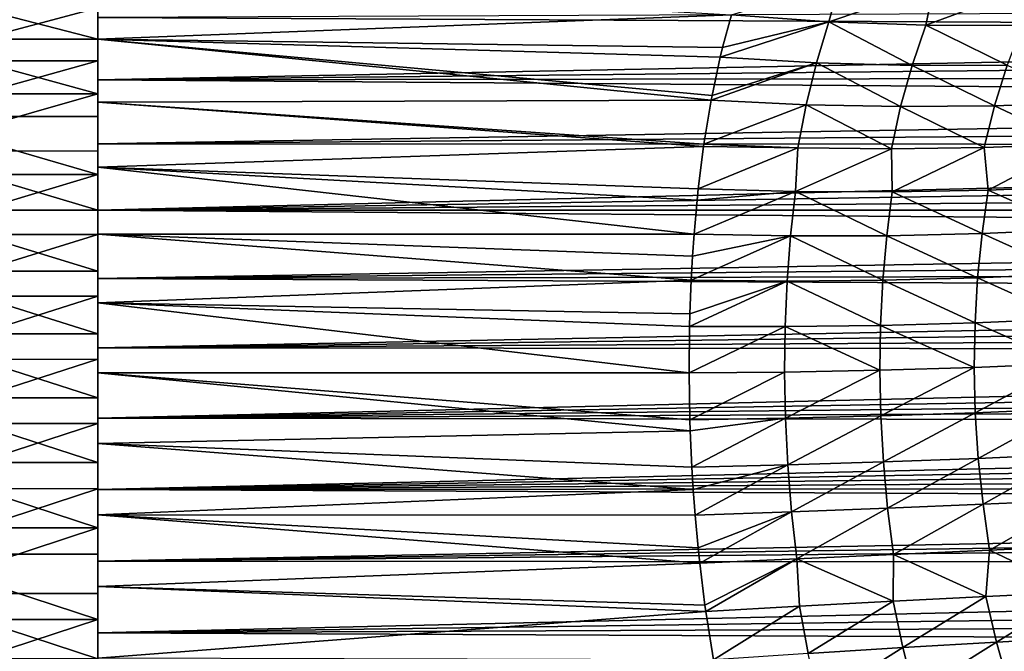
# Model space of a CAD drawing. Header units: metres. Extents: x -46 to 104, y -30 to 30.
# Tile 581 of 656: x 63.56 to 67.32, y -0.3 to 2.11. Entities that reach past the tile are written whole.
import ezdxf

# ---------------------------------------------------------------- set-up
doc = ezdxf.new("R2010")
doc.units = ezdxf.units.M
doc.layers.add('solid_26_000_502_XXX', color=7, linetype='CONTINUOUS')

msp = doc.modelspace()

# ---------------------------------------------------------------- linework, layer by layer
at = {"layer": 'solid_26_000_502_XXX'}
for points in [[(66.275246, 2.129823, 294.614166), (63.859383, 2.036942, 294.557495), (63.859383, 2.267051, 294.704468)], [(63.859383, 2.037167, 295.153961), (63.859383, 2.267051, 294.704468), (63.859383, 2.036942, 294.557495)], [(63.859383, 2.037167, 295.153961), (63.859383, 2.234771, 295.306335), (63.859383, 2.267051, 294.704468)], [(66.646225, 2.103674, 294.584045), (66.275246, 2.129823, 294.614166), (66.687523, 2.256471, 294.683655)], [(66.646225, 2.103674, 294.584045), (66.687523, 2.256471, 294.683655), (67.046806, 2.239432, 294.631744)], [(63.859383, 2.037167, 295.153961), (63.099998, 2.037006, 295.153839), (63.099998, 2.234858, 295.306427)], [(63.859383, 2.037167, 295.153961), (63.099998, 2.234858, 295.306427), (63.859383, 2.234771, 295.306335)], [(67.015961, 2.090458, 294.53476), (66.646225, 2.103674, 294.584045), (67.046806, 2.239432, 294.631744)], [(67.015961, 2.090458, 294.53476), (67.046806, 2.239432, 294.631744), (67.403435, 2.234865, 294.561981)], [(67.38282, 2.089513, 294.466034), (67.015961, 2.090458, 294.53476), (67.403435, 2.234865, 294.561981)], [(63.859383, 2.157013, 300.756317), (63.099998, 2.156976, 300.756348), (63.099998, 1.954845, 300.903198)], [(63.859383, 2.157013, 300.756317), (63.099998, 1.954845, 300.903198), (63.859383, 1.954684, 300.90332)], [(73.446732, 2.070574, 301.422394), (73.332649, 2.158778, 301.367432), (63.859383, 2.119608, 301.392242)], [(63.859383, 2.157013, 300.756317), (63.859383, 1.88301, 301.529053), (63.859383, 2.119608, 301.392242)], [(63.859383, 2.157013, 300.756317), (63.859383, 1.954684, 300.90332), (63.859383, 1.88301, 301.529053)], [(66.275246, 2.129823, 294.614166), (66.241455, 2.005916, 294.539307), (63.859383, 2.036942, 294.557495)], [(73.446732, 2.070574, 301.422394), (63.859383, 2.119608, 301.392242), (63.859383, 1.88301, 301.529053)], [(66.646225, 2.103674, 294.584045), (66.232452, 1.968935, 294.518158), (66.241455, 2.005916, 294.539307)], [(66.598549, 1.947497, 294.493103), (66.232452, 1.968935, 294.518158), (66.646225, 2.103674, 294.584045)], [(66.646225, 2.103674, 294.584045), (66.241455, 2.005916, 294.539307), (66.275246, 2.129823, 294.614166)], [(66.963402, 1.937648, 294.448853), (66.598549, 1.947497, 294.493103), (66.646225, 2.103674, 294.584045)], [(66.963402, 1.937648, 294.448853), (66.646225, 2.103674, 294.584045), (67.015961, 2.090458, 294.53476)], [(73.557281, 1.982474, 301.474152), (73.446732, 2.070574, 301.422394), (63.859383, 1.88301, 301.529053)], [(67.325508, 1.938821, 294.385162), (66.963402, 1.937648, 294.448853), (67.015961, 2.090458, 294.53476)], [(67.325508, 1.938821, 294.385162), (67.015961, 2.090458, 294.53476), (67.38282, 2.089513, 294.466034)], [(63.859383, 1.828753, 295.015778), (63.099998, 2.037006, 295.153839), (63.859383, 2.037167, 295.153961)], [(63.859383, 1.828753, 295.015778), (63.099998, 1.828773, 295.015778), (63.099998, 2.037006, 295.153839)], [(63.859383, 1.828753, 295.015778), (63.859383, 2.037167, 295.153961), (63.859383, 2.036942, 294.557495)], [(66.19767, 1.804354, 294.430084), (63.859383, 1.797072, 294.426422), (63.859383, 2.036942, 294.557495)], [(63.859383, 1.828753, 295.015778), (63.859383, 2.036942, 294.557495), (63.859383, 1.797072, 294.426422)], [(66.20121, 1.823061, 294.439606), (66.19767, 1.804354, 294.430084), (63.859383, 2.036942, 294.557495)], [(66.232452, 1.968935, 294.518158), (66.20121, 1.823061, 294.439606), (63.859383, 2.036942, 294.557495)], [(66.241455, 2.005916, 294.539307), (66.232452, 1.968935, 294.518158), (63.859383, 2.036942, 294.557495)], [(63.859383, 1.954684, 300.90332), (63.099998, 1.954845, 300.903198), (63.099998, 1.742752, 301.035248)], [(63.859383, 1.954684, 300.90332), (63.099998, 1.742752, 301.035248), (63.859383, 1.742823, 301.035217)], [(73.663948, 1.894782, 301.522766), (73.557281, 1.982474, 301.474152), (63.859383, 1.88301, 301.529053)], [(63.859383, 1.954684, 300.90332), (63.859383, 1.637915, 301.649292), (63.859383, 1.88301, 301.529053)], [(63.859383, 1.954684, 300.90332), (63.859383, 1.742823, 301.035217), (63.859383, 1.637915, 301.649292)], [(66.598549, 1.947497, 294.493103), (66.20121, 1.823061, 294.439606), (66.232452, 1.968935, 294.518158)], [(66.598549, 1.947497, 294.493103), (66.19767, 1.804354, 294.430084), (66.20121, 1.823061, 294.439606)], [(66.559418, 1.787379, 294.409241), (66.19767, 1.804354, 294.430084), (66.598549, 1.947497, 294.493103)], [(66.919899, 1.78054, 294.368988), (66.559418, 1.787379, 294.409241), (66.598549, 1.947497, 294.493103)], [(66.919899, 1.78054, 294.368988), (66.598549, 1.947497, 294.493103), (66.963402, 1.937648, 294.448853)], [(67.277733, 1.783545, 294.309387), (66.919899, 1.78054, 294.368988), (66.963402, 1.937648, 294.448853)], [(67.277733, 1.783545, 294.309387), (66.963402, 1.937648, 294.448853), (67.325508, 1.938821, 294.385162)], [(67.631622, 1.796385, 294.230591), (67.277733, 1.783545, 294.309387), (67.325508, 1.938821, 294.385162)], [(73.767006, 1.807478, 301.568329), (73.663948, 1.894782, 301.522766), (63.859383, 1.88301, 301.529053)], [(73.767006, 1.807478, 301.568329), (63.859383, 1.88301, 301.529053), (63.859383, 1.637915, 301.649292)], [(63.859383, 1.828753, 295.015778), (63.099998, 1.611222, 294.892914), (63.099998, 1.828773, 295.015778)], [(63.859383, 1.611048, 294.892822), (63.099998, 1.611222, 294.892914), (63.859383, 1.828753, 295.015778)], [(63.859383, 1.611048, 294.892822), (63.859383, 1.828753, 295.015778), (63.859383, 1.797072, 294.426422)], [(73.866089, 1.7209, 301.610901), (73.767006, 1.807478, 301.568329), (63.859383, 1.637915, 301.649292)], [(66.19767, 1.804354, 294.430084), (66.169975, 1.636789, 294.35022), (63.859383, 1.797072, 294.426422)], [(66.559418, 1.787379, 294.409241), (66.169975, 1.636789, 294.35022), (66.19767, 1.804354, 294.430084)], [(66.168831, 1.628842, 294.346649), (63.859383, 1.549124, 294.312164), (63.859383, 1.797072, 294.426422)], [(63.859383, 1.611048, 294.892822), (63.859383, 1.797072, 294.426422), (63.859383, 1.549124, 294.312164)], [(66.169975, 1.636789, 294.35022), (66.168831, 1.628842, 294.346649), (63.859383, 1.797072, 294.426422)], [(66.527817, 1.623756, 294.332642), (66.169975, 1.636789, 294.35022), (66.559418, 1.787379, 294.409241)], [(66.884392, 1.61958, 294.295624), (66.527817, 1.623756, 294.332642), (66.559418, 1.787379, 294.409241)], [(66.884392, 1.61958, 294.295624), (66.559418, 1.787379, 294.409241), (66.919899, 1.78054, 294.368988)], [(67.238411, 1.624134, 294.239227), (66.884392, 1.61958, 294.295624), (66.919899, 1.78054, 294.368988)], [(67.238411, 1.624134, 294.239227), (66.919899, 1.78054, 294.368988), (67.277733, 1.783545, 294.309387)], [(67.588623, 1.637402, 294.163666), (67.238411, 1.624134, 294.239227), (67.277733, 1.783545, 294.309387)], [(67.588623, 1.637402, 294.163666), (67.277733, 1.783545, 294.309387), (67.631622, 1.796385, 294.230591)], [(63.859383, 1.742823, 301.035217), (63.099998, 1.742752, 301.035248), (63.859383, 1.521912, 301.151794)], [(63.859383, 1.521912, 301.151794), (63.099998, 1.742752, 301.035248), (63.099998, 1.521779, 301.151855)], [(63.859383, 1.742823, 301.035217), (63.859383, 1.521912, 301.151794), (63.859383, 1.637915, 301.649292)], [(73.960945, 1.635307, 301.650452), (73.866089, 1.7209, 301.610901), (63.859383, 1.637915, 301.649292)], [(73.960945, 1.635307, 301.650452), (63.859383, 1.637915, 301.649292), (63.859383, 1.385119, 301.752533)], [(63.859383, 1.521912, 301.151794), (63.859383, 1.385119, 301.752533), (63.859383, 1.637915, 301.649292)], [(74.051735, 1.550717, 301.687164), (73.960945, 1.635307, 301.650452), (63.859383, 1.385119, 301.752533)], [(66.168831, 1.628842, 294.346649), (66.148575, 1.466995, 294.278717), (63.859383, 1.549124, 294.312164)], [(66.527817, 1.623756, 294.332642), (66.148575, 1.466995, 294.278717), (66.168831, 1.628842, 294.346649)], [(66.518921, 1.456781, 294.26239), (66.148575, 1.466995, 294.278717), (66.527817, 1.623756, 294.332642)], [(66.527817, 1.623756, 294.332642), (66.168831, 1.628842, 294.346649), (66.169975, 1.636789, 294.35022)], [(66.518921, 1.456781, 294.26239), (66.527817, 1.623756, 294.332642), (66.884392, 1.61958, 294.295624)], [(66.887909, 1.455423, 294.224945), (66.518921, 1.456781, 294.26239), (66.884392, 1.61958, 294.295624)], [(66.887909, 1.455423, 294.224945), (66.884392, 1.61958, 294.295624), (67.238411, 1.624134, 294.239227)], [(67.254066, 1.462441, 294.166382), (66.887909, 1.455423, 294.224945), (67.238411, 1.624134, 294.239227)], [(67.254066, 1.462441, 294.166382), (67.238411, 1.624134, 294.239227), (67.588623, 1.637402, 294.163666)], [(67.616005, 1.477808, 294.086914), (67.254066, 1.462441, 294.166382), (67.588623, 1.637402, 294.163666)], [(63.859383, 1.385607, 294.78595), (63.099998, 1.38546, 294.785889), (63.099998, 1.611222, 294.892914)], [(63.859383, 1.385607, 294.78595), (63.099998, 1.611222, 294.892914), (63.859383, 1.611048, 294.892822)], [(63.859383, 1.385607, 294.78595), (63.859383, 1.611048, 294.892822), (63.859383, 1.549124, 294.312164)], [(74.13842, 1.467294, 301.721161), (74.051735, 1.550717, 301.687164), (63.859383, 1.385119, 301.752533)], [(66.132645, 1.294351, 294.21521), (63.859383, 1.293938, 294.215057), (63.859383, 1.549124, 294.312164)], [(63.859383, 1.385607, 294.78595), (63.859383, 1.549124, 294.312164), (63.859383, 1.293938, 294.215057)], [(66.144096, 1.424104, 294.262085), (66.132645, 1.294351, 294.21521), (63.859383, 1.549124, 294.312164)], [(66.148575, 1.466995, 294.278717), (66.144096, 1.424104, 294.262085), (63.859383, 1.549124, 294.312164)], [(63.859383, 1.521912, 301.151794), (63.099998, 1.521779, 301.151855), (63.099998, 1.293051, 301.25238)], [(63.859383, 1.521912, 301.151794), (63.099998, 1.293051, 301.25238), (63.859383, 1.292929, 301.252441)], [(63.859383, 1.521912, 301.151794), (63.859383, 1.292929, 301.252441), (63.859383, 1.385119, 301.752533)], [(74.220955, 1.385199, 301.752502), (74.13842, 1.467294, 301.721161), (63.859383, 1.385119, 301.752533)], [(66.518921, 1.456781, 294.26239), (66.144096, 1.424104, 294.262085), (66.148575, 1.466995, 294.278717)], [(67.589775, 1.311619, 294.031189), (67.254066, 1.462441, 294.166382), (67.616005, 1.477808, 294.086914)], [(66.518921, 1.456781, 294.26239), (66.132645, 1.294351, 294.21521), (66.144096, 1.424104, 294.262085)], [(66.500343, 1.287436, 294.200928), (66.132645, 1.294351, 294.21521), (66.518921, 1.456781, 294.26239)], [(66.866707, 1.28823, 294.165466), (66.500343, 1.287436, 294.200928), (66.518921, 1.456781, 294.26239)], [(66.866707, 1.28823, 294.165466), (66.518921, 1.456781, 294.26239), (66.887909, 1.455423, 294.224945)], [(67.230301, 1.296301, 294.108795), (66.866707, 1.28823, 294.165466), (66.887909, 1.455423, 294.224945)], [(67.230301, 1.296301, 294.108795), (66.887909, 1.455423, 294.224945), (67.254066, 1.462441, 294.166382)], [(67.589775, 1.311619, 294.031189), (67.230301, 1.296301, 294.108795), (67.254066, 1.462441, 294.166382)], [(63.859383, 1.152724, 294.695282), (63.099998, 1.38546, 294.785889), (63.859383, 1.385607, 294.78595)], [(63.859383, 1.152724, 294.695282), (63.099998, 1.152638, 294.695251), (63.099998, 1.38546, 294.785889)], [(63.859383, 1.152724, 294.695282), (63.859383, 1.385607, 294.78595), (63.859383, 1.293938, 294.215057)], [(74.299309, 1.304505, 301.781311), (74.220955, 1.385199, 301.752502), (63.859383, 1.385119, 301.752533)], [(74.299309, 1.304505, 301.781311), (63.859383, 1.385119, 301.752533), (63.859383, 1.125611, 301.838348)], [(63.859383, 1.292929, 301.252441), (63.859383, 1.125611, 301.838348), (63.859383, 1.385119, 301.752533)], [(63.859383, 1.292929, 301.252441), (63.099998, 1.293051, 301.25238), (63.099998, 1.057734, 301.336334)], [(63.859383, 1.292929, 301.252441), (63.099998, 1.057734, 301.336334), (63.859383, 1.057626, 301.336365)], [(74.373711, 1.22523, 301.807739), (74.299309, 1.304505, 301.781311), (63.859383, 1.125611, 301.838348)], [(66.132645, 1.294351, 294.21521), (66.12677, 1.210444, 294.187531), (63.859383, 1.293938, 294.215057)], [(66.121696, 1.119368, 294.159821), (63.859383, 1.032408, 294.135529), (63.859383, 1.293938, 294.215057)], [(63.859383, 1.152724, 294.695282), (63.859383, 1.293938, 294.215057), (63.859383, 1.032408, 294.135529)], [(66.12677, 1.210444, 294.187531), (66.121696, 1.119368, 294.159821), (63.859383, 1.293938, 294.215057)], [(63.859383, 1.292929, 301.252441), (63.859383, 1.057626, 301.336365), (63.859383, 1.125611, 301.838348)], [(66.500343, 1.287436, 294.200928), (66.121696, 1.119368, 294.159821), (66.12677, 1.210444, 294.187531)], [(66.487404, 1.115708, 294.147125), (66.121696, 1.119368, 294.159821), (66.500343, 1.287436, 294.200928)], [(66.500343, 1.287436, 294.200928), (66.12677, 1.210444, 294.187531), (66.132645, 1.294351, 294.21521)], [(66.851761, 1.11849, 294.113129), (66.487404, 1.115708, 294.147125), (66.500343, 1.287436, 294.200928)], [(66.851761, 1.11849, 294.113129), (66.500343, 1.287436, 294.200928), (66.866707, 1.28823, 294.165466)], [(67.213394, 1.127487, 294.057861), (66.851761, 1.11849, 294.113129), (66.866707, 1.28823, 294.165466)], [(67.213394, 1.127487, 294.057861), (66.866707, 1.28823, 294.165466), (67.230301, 1.296301, 294.108795)], [(67.570976, 1.142666, 293.981537), (67.213394, 1.127487, 294.057861), (67.230301, 1.296301, 294.108795)], [(67.570976, 1.142666, 293.981537), (67.230301, 1.296301, 294.108795), (67.589775, 1.311619, 294.031189)], [(74.444267, 1.147423, 301.831909), (74.373711, 1.22523, 301.807739), (63.859383, 1.125611, 301.838348)], [(63.859383, 0.913772, 294.621399), (63.099998, 1.152638, 294.695251), (63.859383, 1.152724, 294.695282)], [(63.859383, 0.913772, 294.621399), (63.099998, 0.913942, 294.621429), (63.099998, 1.152638, 294.695251)], [(63.859383, 0.913772, 294.621399), (63.859383, 1.152724, 294.695282), (63.859383, 1.032408, 294.135529)], [(74.510849, 1.071203, 301.853912), (74.444267, 1.147423, 301.831909), (63.859383, 1.125611, 301.838348)], [(67.203308, 0.956548, 294.013702), (66.851761, 1.11849, 294.113129), (67.213394, 1.127487, 294.057861)], [(67.559669, 0.971587, 293.938171), (67.203308, 0.956548, 294.013702), (67.213394, 1.127487, 294.057861)], [(67.559669, 0.971587, 293.938171), (67.213394, 1.127487, 294.057861), (67.570976, 1.142666, 293.981537)], [(74.510849, 1.071203, 301.853912), (63.859383, 1.125611, 301.838348), (63.859383, 0.861176, 301.906189)], [(63.859383, 1.057626, 301.336365), (63.859383, 0.861176, 301.906189), (63.859383, 1.125611, 301.838348)], [(66.121696, 1.119368, 294.159821), (66.116684, 0.990327, 294.124542), (63.859383, 1.032408, 294.135529)], [(66.487404, 1.115708, 294.147125), (66.115448, 0.942479, 294.11261), (66.116684, 0.990327, 294.124542)], [(66.479858, 0.941929, 294.101074), (66.115448, 0.942479, 294.11261), (66.487404, 1.115708, 294.147125)], [(66.487404, 1.115708, 294.147125), (66.116684, 0.990327, 294.124542), (66.121696, 1.119368, 294.159821)], [(66.842926, 0.946649, 294.068085), (66.479858, 0.941929, 294.101074), (66.487404, 1.115708, 294.147125)], [(66.842926, 0.946649, 294.068085), (66.487404, 1.115708, 294.147125), (66.851761, 1.11849, 294.113129)], [(67.203308, 0.956548, 294.013702), (66.842926, 0.946649, 294.068085), (66.851761, 1.11849, 294.113129)], [(63.859383, 1.057626, 301.336365), (63.099998, 1.057734, 301.336334), (63.099998, 0.817026, 301.40329)], [(63.859383, 1.057626, 301.336365), (63.099998, 0.817026, 301.40329), (63.859383, 0.817219, 301.403259)], [(74.573769, 0.996492, 301.873901), (74.510849, 1.071203, 301.853912), (63.859383, 0.861176, 301.906189)], [(63.859383, 1.057626, 301.336365), (63.859383, 0.817219, 301.403259), (63.859383, 0.861176, 301.906189)], [(66.113739, 0.766388, 294.074097), (63.859383, 0.766388, 294.074097), (63.859383, 1.032408, 294.135529)], [(63.859383, 0.913772, 294.621399), (63.859383, 1.032408, 294.135529), (63.859383, 0.766388, 294.074097)], [(66.115448, 0.942479, 294.11261), (66.113739, 0.766388, 294.074097), (63.859383, 1.032408, 294.135529)], [(66.116684, 0.990327, 294.124542), (66.115448, 0.942479, 294.11261), (63.859383, 1.032408, 294.135529)], [(74.633286, 0.923243, 301.891998), (74.573769, 0.996492, 301.873901), (63.859383, 0.861176, 301.906189)], [(66.479858, 0.941929, 294.101074), (66.113739, 0.766388, 294.074097), (66.115448, 0.942479, 294.11261)], [(66.479858, 0.941929, 294.101074), (66.477608, 0.768903, 294.063354), (66.113739, 0.766388, 294.074097)], [(66.479858, 0.941929, 294.101074), (66.840141, 0.77561, 294.030945), (66.477608, 0.768903, 294.063354)], [(66.842926, 0.946649, 294.068085), (66.840141, 0.77561, 294.030945), (66.479858, 0.941929, 294.101074)], [(66.842926, 0.946649, 294.068085), (67.199997, 0.786484, 293.97702), (66.840141, 0.77561, 294.030945)], [(67.203308, 0.956548, 294.013702), (67.199997, 0.786484, 293.97702), (66.842926, 0.946649, 294.068085)], [(67.203308, 0.956548, 294.013702), (67.555855, 0.801485, 293.901764), (67.199997, 0.786484, 293.97702)], [(67.559669, 0.971587, 293.938171), (67.555855, 0.801485, 293.901764), (67.203308, 0.956548, 294.013702)], [(63.859383, 0.67059, 294.56485), (63.099998, 0.67059, 294.56485), (63.099998, 0.913942, 294.621429)], [(63.859383, 0.67059, 294.56485), (63.099998, 0.913942, 294.621429), (63.859383, 0.913772, 294.621399)], [(74.689186, 0.851602, 301.908295), (74.633286, 0.923243, 301.891998), (63.859383, 0.861176, 301.906189)], [(63.859383, 0.67059, 294.56485), (63.859383, 0.913772, 294.621399), (63.859383, 0.766388, 294.074097)], [(74.689186, 0.851602, 301.908295), (63.859383, 0.861176, 301.906189), (63.859383, 0.592682, 301.955841)], [(63.859383, 0.817219, 301.403259), (63.859383, 0.592682, 301.955841), (63.859383, 0.861176, 301.906189)], [(74.741814, 0.781446, 301.922913), (74.689186, 0.851602, 301.908295), (63.859383, 0.592682, 301.955841)], [(63.859383, 0.817219, 301.403259), (63.099998, 0.817026, 301.40329), (63.099998, 0.572156, 301.452911)], [(63.859383, 0.817219, 301.403259), (63.099998, 0.572156, 301.452911), (63.859383, 0.572133, 301.452911)], [(63.859383, 0.817219, 301.403259), (63.859383, 0.572133, 301.452911), (63.859383, 0.592682, 301.955841)], [(67.204369, 0.613838, 293.946747), (67.199997, 0.786484, 293.97702), (67.555855, 0.801485, 293.901764)], [(67.560692, 0.629036, 293.871216), (67.204369, 0.613838, 293.946747), (67.555855, 0.801485, 293.901764)], [(74.791473, 0.71266, 301.936005), (74.741814, 0.781446, 301.922913), (63.859383, 0.592682, 301.955841)], [(66.116638, 0.587047, 294.043304), (63.859383, 0.766388, 294.074097), (66.113739, 0.766388, 294.074097)], [(66.117989, 0.544934, 294.037292), (63.859383, 0.496798, 294.030975), (63.859383, 0.766388, 294.074097)], [(63.859383, 0.67059, 294.56485), (63.859383, 0.766388, 294.074097), (63.859383, 0.496798, 294.030975)], [(66.116638, 0.587047, 294.043304), (66.117989, 0.544934, 294.037292), (63.859383, 0.766388, 294.074097)], [(66.477608, 0.768903, 294.063354), (66.116638, 0.587047, 294.043304), (66.113739, 0.766388, 294.074097)], [(66.481003, 0.592809, 294.032959), (66.116638, 0.587047, 294.043304), (66.477608, 0.768903, 294.063354)], [(66.481003, 0.592809, 294.032959), (66.477608, 0.768903, 294.063354), (66.840141, 0.77561, 294.030945)], [(66.844025, 0.601747, 294.000732), (66.481003, 0.592809, 294.032959), (66.840141, 0.77561, 294.030945)], [(66.844025, 0.601747, 294.000732), (66.840141, 0.77561, 294.030945), (67.199997, 0.786484, 293.97702)], [(67.204369, 0.613838, 293.946747), (66.844025, 0.601747, 294.000732), (67.199997, 0.786484, 293.97702)], [(74.837959, 0.645397, 301.947601), (74.791473, 0.71266, 301.936005), (63.859383, 0.592682, 301.955841)], [(63.859383, 0.423994, 294.525787), (63.099998, 0.42382, 294.525757), (63.099998, 0.67059, 294.56485)], [(63.859383, 0.423994, 294.525787), (63.099998, 0.67059, 294.56485), (63.859383, 0.67059, 294.56485)], [(63.859383, 0.423994, 294.525787), (63.859383, 0.67059, 294.56485), (63.859383, 0.496798, 294.030975)], [(74.881554, 0.579522, 301.957794), (74.837959, 0.645397, 301.947601), (63.859383, 0.592682, 301.955841)], [(66.489853, 0.415137, 294.010376), (66.481003, 0.592809, 294.032959), (66.844025, 0.601747, 294.000732)], [(66.854118, 0.426357, 293.977905), (66.489853, 0.415137, 294.010376), (66.844025, 0.601747, 294.000732)], [(66.854118, 0.426357, 293.977905), (66.844025, 0.601747, 294.000732), (67.204369, 0.613838, 293.946747)], [(67.215675, 0.43972, 293.923401), (66.854118, 0.426357, 293.977905), (67.204369, 0.613838, 293.946747)], [(67.215675, 0.43972, 293.923401), (67.204369, 0.613838, 293.946747), (67.560692, 0.629036, 293.871216)], [(67.573166, 0.455176, 293.847046), (67.215675, 0.43972, 293.923401), (67.560692, 0.629036, 293.871216)], [(63.859383, 0.572133, 301.452911), (63.099998, 0.572156, 301.452911), (63.099998, 0.32437, 301.484924)], [(63.859383, 0.572133, 301.452911), (63.099998, 0.32437, 301.484924), (63.859383, 0.324175, 301.484955)], [(74.881554, 0.579522, 301.957794), (63.859383, 0.592682, 301.955841), (63.859383, 0.321124, 301.987091)], [(63.859383, 0.572133, 301.452911), (63.859383, 0.321124, 301.987091), (63.859383, 0.592682, 301.955841)], [(74.922592, 0.514884, 301.966736), (74.881554, 0.579522, 301.957794), (63.859383, 0.321124, 301.987091)], [(63.859383, 0.572133, 301.452911), (63.859383, 0.324175, 301.484955), (63.859383, 0.321124, 301.987091)], [(66.481003, 0.592809, 294.032959), (66.117989, 0.544934, 294.037292), (66.116638, 0.587047, 294.043304)], [(66.481003, 0.592809, 294.032959), (66.124229, 0.405965, 294.02066), (66.117989, 0.544934, 294.037292)], [(66.489853, 0.415137, 294.010376), (66.124229, 0.405965, 294.02066), (66.481003, 0.592809, 294.032959)], [(66.117989, 0.544934, 294.037292), (66.124229, 0.405965, 294.02066), (63.859383, 0.496798, 294.030975)], [(74.960884, 0.451625, 301.974426), (74.922592, 0.514884, 301.966736), (63.859383, 0.321124, 301.987091)], [(66.129364, 0.321505, 294.012939), (63.859383, 0.224555, 294.006317), (63.859383, 0.496798, 294.030975)], [(63.859383, 0.174799, 294.504364), (63.859383, 0.496798, 294.030975), (63.859383, 0.224555, 294.006317)], [(66.124229, 0.405965, 294.02066), (66.129364, 0.321505, 294.012939), (63.859383, 0.496798, 294.030975)], [(63.859383, 0.174799, 294.504364), (63.859383, 0.423994, 294.525787), (63.859383, 0.496798, 294.030975)], [(74.996658, 0.38962, 301.980988), (74.960884, 0.451625, 301.974426), (63.859383, 0.321124, 301.987091)], [(67.233864, 0.26488, 293.907074), (67.215675, 0.43972, 293.923401), (67.573166, 0.455176, 293.847046)], [(67.593193, 0.28076, 293.829407), (67.233864, 0.26488, 293.907074), (67.573166, 0.455176, 293.847046)], [(63.859383, 0.174799, 294.504364), (63.099998, 0.42382, 294.525757), (63.859383, 0.423994, 294.525787)], [(63.859383, 0.174799, 294.504364), (63.099998, 0.17489, 294.504364), (63.099998, 0.42382, 294.525757)], [(66.489853, 0.415137, 294.010376), (66.129364, 0.321505, 294.012939), (66.124229, 0.405965, 294.02066)], [(66.489853, 0.415137, 294.010376), (66.13662, 0.2235, 294.006256), (66.129364, 0.321505, 294.012939)], [(66.504189, 0.236392, 293.995667), (66.13662, 0.2235, 294.006256), (66.489853, 0.415137, 294.010376)], [(66.504189, 0.236392, 293.995667), (66.489853, 0.415137, 294.010376), (66.854118, 0.426357, 293.977905)], [(66.870407, 0.250073, 293.962555), (66.504189, 0.236392, 293.995667), (66.854118, 0.426357, 293.977905)], [(66.870407, 0.250073, 293.962555), (66.854118, 0.426357, 293.977905), (67.215675, 0.43972, 293.923401)], [(67.233864, 0.26488, 293.907074), (66.870407, 0.250073, 293.962555), (67.215675, 0.43972, 293.923401)], [(75.030228, 0.328699, 301.986481), (74.996658, 0.38962, 301.980988), (63.859383, 0.321124, 301.987091)], [(63.859383, 0.324175, 301.484955), (63.099998, 0.32437, 301.484924), (63.099998, 0.074931, 301.499207)], [(63.859383, 0.324175, 301.484955), (63.099998, 0.074931, 301.499207), (63.859383, 0.075091, 301.499207)], [(75.061432, 0.26899, 301.990936), (75.030228, 0.328699, 301.986481), (63.859383, 0.321124, 301.987091)], [(63.859383, 0.324175, 301.484955), (63.859383, 0.048409, 301.999695), (63.859383, 0.321124, 301.987091)], [(63.859383, 0.324175, 301.484955), (63.859383, 0.075091, 301.499207), (63.859383, 0.048409, 301.999695)], [(66.129364, 0.321505, 294.012939), (66.13662, 0.2235, 294.006256), (63.859383, 0.224555, 294.006317)], [(75.061432, 0.26899, 301.990936), (63.859383, 0.321124, 301.987091), (63.859383, 0.048409, 301.999695)], [(75.090446, 0.210382, 301.994476), (75.061432, 0.26899, 301.990936), (63.859383, 0.048409, 301.999695)], [(66.892982, 0.073375, 293.954742), (66.870407, 0.250073, 293.962555), (67.233864, 0.26488, 293.907074)], [(67.258949, 0.089921, 293.897827), (66.892982, 0.073375, 293.954742), (67.233864, 0.26488, 293.907074)], [(67.258949, 0.089921, 293.897827), (67.233864, 0.26488, 293.907074), (67.593193, 0.28076, 293.829407)], [(67.620689, 0.106494, 293.81839), (67.258949, 0.089921, 293.897827), (67.593193, 0.28076, 293.829407)], [(66.504189, 0.236392, 293.995667), (66.147881, 0.099003, 294.001221), (66.13662, 0.2235, 294.006256)], [(66.504189, 0.236392, 293.995667), (66.15406, 0.040061, 294.000214), (66.147881, 0.099003, 294.001221)], [(66.5242, 0.056921, 293.988922), (66.15406, 0.040061, 294.000214), (66.504189, 0.236392, 293.995667)], [(66.5242, 0.056921, 293.988922), (66.504189, 0.236392, 293.995667), (66.870407, 0.250073, 293.962555)], [(66.892982, 0.073375, 293.954742), (66.5242, 0.056921, 293.988922), (66.870407, 0.250073, 293.962555)], [(66.15406, 0.040061, 294.000214), (63.859383, -0.048409, 294.000305), (63.859383, 0.224555, 294.006317)], [(63.859383, -0.075091, 294.500793), (63.859383, 0.224555, 294.006317), (63.859383, -0.048409, 294.000305)], [(66.147881, 0.099003, 294.001221), (66.15406, 0.040061, 294.000214), (63.859383, 0.224555, 294.006317)], [(66.13662, 0.2235, 294.006256), (66.147881, 0.099003, 294.001221), (63.859383, 0.224555, 294.006317)], [(63.859383, -0.075091, 294.500793), (63.859383, 0.174799, 294.504364), (63.859383, 0.224555, 294.006317)], [(75.117546, 0.152703, 301.99707), (75.090446, 0.210382, 301.994476), (63.859383, 0.048409, 301.999695)], [(63.859383, 0.174799, 294.504364), (63.099998, -0.074931, 294.500793), (63.099998, 0.17489, 294.504364)], [(63.859383, -0.075091, 294.500793), (63.099998, -0.074931, 294.500793), (63.859383, 0.174799, 294.504364)], [(75.165756, 0.04036, 301.999786), (75.117546, 0.152703, 301.99707), (63.859383, 0.048409, 301.999695)], [(63.859383, 0.075091, 301.499207), (63.099998, 0.074931, 301.499207), (63.859383, -0.174799, 301.495636)], [(63.859383, 0.075091, 301.499207), (63.859383, -0.224555, 301.993683), (63.859383, 0.048409, 301.999695)], [(63.859383, 0.075091, 301.499207), (63.859383, -0.174799, 301.495636), (63.859383, -0.224555, 301.993683)], [(67.244553, -0.086874, 293.904388), (66.892982, 0.073375, 293.954742), (67.258949, 0.089921, 293.897827)], [(67.594482, -0.069833, 293.829315), (67.244553, -0.086874, 293.904388), (67.258949, 0.089921, 293.897827)], [(67.594482, -0.069833, 293.829315), (67.258949, 0.089921, 293.897827), (67.620689, 0.106494, 293.81839)], [(63.859383, -0.174799, 301.495636), (63.099998, 0.074931, 301.499207), (63.099998, -0.17489, 301.495636)], [(75.165756, 0.04036, 301.999786), (63.859383, 0.048409, 301.999695), (63.859383, -0.224555, 301.993683)], [(75.206924, -0.068608, 301.99942), (75.165756, 0.04036, 301.999786), (63.859383, -0.224555, 301.993683)], [(66.15406, 0.040061, 294.000214), (66.173637, -0.119626, 294.001801), (63.859383, -0.048409, 294.000305)], [(66.5242, 0.056921, 293.988922), (66.173637, -0.119626, 294.001801), (66.15406, 0.040061, 294.000214)], [(66.5242, 0.056921, 293.988922), (66.176994, -0.143846, 294.002594), (66.173637, -0.119626, 294.001801)], [(66.534515, -0.123759, 293.99115), (66.176994, -0.143846, 294.002594), (66.5242, 0.056921, 293.988922)], [(66.890808, -0.104871, 293.958374), (66.5242, 0.056921, 293.988922), (66.892982, 0.073375, 293.954742)], [(66.890808, -0.104871, 293.958374), (66.534515, -0.123759, 293.99115), (66.5242, 0.056921, 293.988922)], [(67.244553, -0.086874, 293.904388), (66.890808, -0.104871, 293.958374), (66.892982, 0.073375, 293.954742)], [(63.859383, -0.324175, 294.515045), (63.099998, -0.32437, 294.515076), (63.099998, -0.074931, 294.500793)], [(63.859383, -0.324175, 294.515045), (63.099998, -0.074931, 294.500793), (63.859383, -0.075091, 294.500793)], [(66.176994, -0.143846, 294.002594), (63.859383, -0.321124, 294.012909), (63.859383, -0.048409, 294.000305)], [(63.859383, -0.324175, 294.515045), (63.859383, -0.048409, 294.000305), (63.859383, -0.321124, 294.012909)], [(66.173637, -0.119626, 294.001801), (66.176994, -0.143846, 294.002594), (63.859383, -0.048409, 294.000305)], [(63.859383, -0.324175, 294.515045), (63.859383, -0.075091, 294.500793), (63.859383, -0.048409, 294.000305)], [(75.241432, -0.174482, 301.996185), (75.206924, -0.068608, 301.99942), (63.859383, -0.224555, 301.993683)], [(67.285179, -0.26047, 293.90921), (67.244553, -0.086874, 293.904388), (67.594482, -0.069833, 293.829315)], [(67.638725, -0.241806, 293.831299), (67.285179, -0.26047, 293.90921), (67.594482, -0.069833, 293.829315)], [(66.567558, -0.303695, 294.000488), (66.534515, -0.123759, 293.99115), (66.890808, -0.104871, 293.958374)], [(66.927689, -0.281124, 293.965668), (66.567558, -0.303695, 294.000488), (66.890808, -0.104871, 293.958374)], [(66.927689, -0.281124, 293.965668), (66.890808, -0.104871, 293.958374), (67.244553, -0.086874, 293.904388)], [(67.285179, -0.26047, 293.90921), (66.927689, -0.281124, 293.965668), (67.244553, -0.086874, 293.904388)], [(66.176994, -0.143846, 294.002594), (66.206108, -0.328173, 294.013489), (63.859383, -0.321124, 294.012909)], [(66.534515, -0.123759, 293.99115), (66.206108, -0.328173, 294.013489), (66.176994, -0.143846, 294.002594)], [(66.567558, -0.303695, 294.000488), (66.206108, -0.328173, 294.013489), (66.534515, -0.123759, 293.99115)], [(63.859383, -0.174799, 301.495636), (63.099998, -0.17489, 301.495636), (63.099998, -0.42382, 301.474243)], [(63.859383, -0.174799, 301.495636), (63.099998, -0.42382, 301.474243), (63.859383, -0.423994, 301.474213)], [(75.269821, -0.277667, 301.990356), (75.241432, -0.174482, 301.996185), (63.859383, -0.224555, 301.993683)], [(63.859383, -0.174799, 301.495636), (63.859383, -0.496798, 301.969025), (63.859383, -0.224555, 301.993683)], [(63.859383, -0.174799, 301.495636), (63.859383, -0.423994, 301.474213), (63.859383, -0.496798, 301.969025)], [(75.269821, -0.277667, 301.990356), (63.859383, -0.224555, 301.993683), (63.859383, -0.496798, 301.969025)], [(66.972466, -0.456291, 293.980377), (66.927689, -0.281124, 293.965668), (67.285179, -0.26047, 293.90921)], [(67.334129, -0.432417, 293.920837), (66.972466, -0.456291, 293.980377), (67.285179, -0.26047, 293.90921)], [(67.334129, -0.432417, 293.920837), (67.285179, -0.26047, 293.90921), (67.638725, -0.241806, 293.831299)], [(75.292564, -0.378626, 301.982025), (75.269821, -0.277667, 301.990356), (63.859383, -0.496798, 301.969025)], [(66.608063, -0.48316, 294.017822), (66.567558, -0.303695, 294.000488), (66.927689, -0.281124, 293.965668)], [(66.972466, -0.456291, 293.980377), (66.608063, -0.48316, 294.017822), (66.927689, -0.281124, 293.965668)]]:
    msp.add_3dface(points, dxfattribs=at)

doc.saveas('drawing.dxf')
